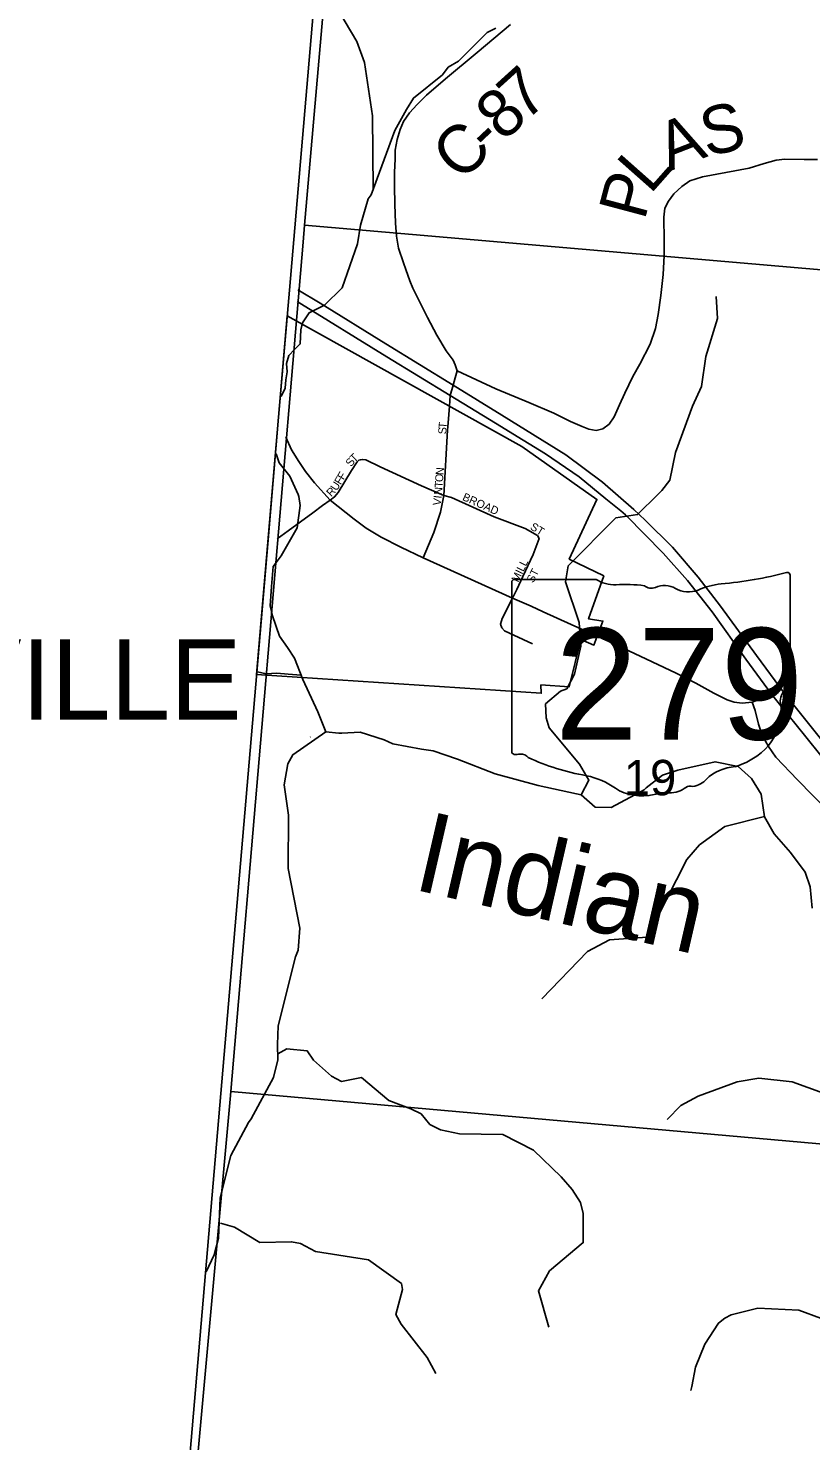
# Model space of a CAD drawing. Extents: x 1878108 to 2183446, y 146837 to 508383.
# Drawn here: x 1981398 to 1986290, y 321571 to 330394 of the extents above; entities that cross this region are included whole.
import ezdxf

# ---------------------------------------------------------------- set-up
doc = ezdxf.new("R2010")
doc.units = 0
for name, color, linetype in [('GM_X_Adjacent_County', 7, 'Continuous'), ('GM_X_City_Street', 7, 'Continuous'), ('GM_X_City_Street_Text', 7, 'Continuous'), ('GM_X_Corporation', 7, 'Continuous'), ('GM_X_Corporation_Text', 7, 'Continuous'), ('GM_X_County', 7, 'Continuous'), ('GM_X_County_Road', 7, 'Continuous'), ('GM_X_County_Road_Text', 7, 'Continuous'), ('GM_X_Minor_River', 7, 'Continuous'), ('GM_X_Minor_River_Text', 7, 'Continuous'), ('GM_X_Section', 7, 'Continuous'), ('GM_X_Section_Text', 7, 'Continuous'), ('GM_X_State_Location', 7, 'Continuous'), ('GM_X_State_Route', 7, 'Continuous'), ('GM_X_State_Shield', 7, 'Continuous'), ('GM_X_Township', 7, 'Continuous'), ('GM_X_Township_Road', 7, 'Continuous'), ('GM_X_Township_Road_Text', 7, 'Continuous'), ('GM_X_US_Route', 7, 'Continuous')]:
    doc.layers.add(name, color=color, linetype=linetype)

msp = doc.modelspace()

# ---------------------------------------------------------------- linework, layer by layer
at = {"layer": 'GM_X_Adjacent_County'}
msp.add_lwpolyline([(1987114.2, 379253.7), (1986880.3, 376989.8), (1986414.7, 370630.1), (1986209.3, 367496.1), (1986186, 367140.4), (1986156, 366751.8), (1986124.2, 366354.5), (1985956.2, 364228.2), (1985738.3, 360944.3), (1985383.8, 356640.2), (1984847.2, 350030.1), (1984507.3, 345999.8), (1984436.4, 345172.5), (1984423, 345015.2), (1984006.9, 340156), (1983804.4, 337791.6), (1983031.4, 328758.3), (1982963.5, 327965.4), (1982895.7, 327173.9), (1982170.3, 318699.4), (1981968.5, 316493.7), (1981647.4, 312985.2), (1981491.3, 311279.7), (1981413.6, 310431.3)], dxfattribs=at)
at = {"layer": 'GM_X_City_Street'}
for points in [[(1983867.2, 327086.8), (1983933.2, 327243.6), (1983974.5, 327370.9), (1983996, 327475.2), (1984019.5, 327883.2), (1984023, 327929.7)], [(1983284.8, 327445.2), (1983313.1, 327466.4), (1983335.5, 327493.5), (1983418.1, 327631.4), (1983453.4, 327684.5), (1983464, 327695.1), (1983474.6, 327698.6), (1983487.6, 327701), (1983507.6, 327698.6)], [(1983507.6, 327698.6), (1983598.4, 327655), (1983856.6, 327534.8), (1983996, 327475.2), (1984044, 327461.7), (1984311.6, 327341.4), (1984503.8, 327268.4), (1984581.6, 327225.9)], [(1984356.7, 326691.8), (1984361.1, 326706), (1984424.8, 326834.5), (1984451.9, 326888.8), (1984489.6, 326970.1), (1984554.5, 327106.9), (1984585.1, 327189.4), (1984591, 327207.1), (1984581.6, 327225.9)], [(1984549.7, 326548.1), (1984375.3, 326629.4), (1984357.6, 326648.3), (1984350.5, 326671.9), (1984356.7, 326691.8)]]:
    msp.add_lwpolyline(points, dxfattribs=at)
at = {"layer": 'GM_X_Corporation'}
msp.add_lwpolyline([(1982825.8, 326358.2), (1983017.5, 328598.3), (1984483.5, 327781.1), (1984953.2, 327450.7), (1984780.1, 327078.2), (1984995.9, 326973.2), (1984901.3, 326704), (1984990.4, 326690.9), (1984934.7, 326540.9), (1984852.5, 326574.9), (1984779.1, 326279.9), (1984603.4, 326291.7), (1984604.8, 326239.6)], close=True, dxfattribs=at)
at = {"layer": 'GM_X_County'}
msp.add_lwpolyline([(1981413.6, 310431.3), (1981491.3, 311279.7), (1981647.4, 312985.2), (1981968.5, 316493.7), (1982170.3, 318699.4), (1982895.7, 327173.9), (1982963.5, 327965.4), (1983031.4, 328758.3), (1983804.4, 337791.6), (1984006.9, 340156), (1984423, 345015.2), (1984436.4, 345172.5), (1984507.3, 345999.8), (1984847.2, 350030.1)], dxfattribs=at)
at = {"layer": 'GM_X_County_Road'}
for points in [[(1984023, 327929.7), (1984030.6, 328033.6), (1984036.3, 328099.9), (1984053.8, 328163.8), (1984066.6, 328210.6), (1984079.9, 328254.3), (1984066.6, 328292.4), (1984054.2, 328319.7), (1984010.7, 328378.6), (1983951.7, 328477.7), (1983894.3, 328586.3), (1983802.5, 328770.8), (1983783.1, 328815.2), (1983757.9, 328887.6), (1983743, 328928.5), (1983712, 329020.3), (1983699.6, 329095.9), (1983693.4, 329175.3), (1983689.7, 329295.6), (1983688.4, 329404.7), (1983687.2, 329495.2), (1983690.9, 329575.8), (1983692.2, 329631.6), (1983704.6, 329698.6), (1983723.2, 329761.8), (1983744.2, 329811.4), (1983781.4, 329864.7), (1983829.8, 329918.1), (1983888.1, 329976.3), (1984005.9, 330076.8), (1984204.3, 330241.7), (1984413.8, 330417.8)], [(1983284.8, 327445.2), (1983187.8, 327554.6), (1983131.6, 327624.4), (1983088.7, 327687.2), (1983044.4, 327761.1), (1983008.9, 327838.7)], [(1985923.3, 326185.1), (1985942.8, 326132.3), (1985962.6, 326046.7), (1985988.7, 325974.8), (1986025.9, 325906.6), (1986070.5, 325840.9), (1986205.7, 325698.3), (1986400.4, 325501.1)]]:
    msp.add_lwpolyline(points, dxfattribs=at)
at = {"layer": 'GM_X_Minor_River'}
for points in [[(1983554.4, 329386.1), (1983549.8, 329846.1), (1983500.8, 330179.4), (1983451.9, 330310.2), (1983339.6, 330499.7), (1983260.3, 330801.2)], [(1983062.5, 328387.1), (1983098.1, 328421.8), (1983102, 328510), (1983112, 328554), (1983153.9, 328616.2), (1983249.7, 328664.5), (1983361.5, 328772.8), (1983457, 329047.3), (1983474.9, 329163.5), (1983522.6, 329327.9), (1983542.6, 329353.9), (1983690, 329754.7), (1983763.7, 329887.1), (1983805.6, 329957.2), (1983987.3, 330101.8), (1984023.2, 330149.9), (1984087.1, 330188.1), (1984266.6, 330366.6), (1984320.6, 330394.8)], [(1984854.4, 325605.9), (1984903.3, 325697.5), (1984843.2, 325797.6), (1984655.2, 326023.5), (1984635.1, 326085.6), (1984631, 326173.7), (1984724.8, 326254), (1984764.8, 326268), (1984812.6, 326358.3), (1984852.4, 326534.6), (1984842.2, 326682.8), (1984756, 326935), (1984773.9, 327035.1), (1985071.2, 327336.1), (1985207, 327356.4), (1985334.7, 327480.8), (1985358.7, 327506.9), (1985408.6, 327571.1), (1985444.3, 327743.4), (1985549.9, 328034), (1985605.7, 328156.2), (1985633.4, 328342.5), (1985707.1, 328581), (1985698.9, 328719.2)], [(1982978.3, 328094.6), (1983004.2, 328145), (1983008.7, 328197.3), (1983017.6, 328248.1), (1983013.2, 328298.9), (1983028.1, 328349.7), (1983062.5, 328387.1)], [(1986298.2, 324898.4), (1986286.1, 325030.8), (1986254, 325123), (1986162, 325245.2), (1986059.9, 325361.4), (1985999.9, 325467.6), (1985979.8, 325610), (1985919.7, 325708.2), (1985835.7, 325782.3), (1985691.7, 325812.1), (1985457.9, 325759.5), (1985361.9, 325729.3), (1985260.1, 325648.9), (1985248.1, 325636.8), (1985042.3, 325526.1), (1984942.3, 325528), (1984854.3, 325606), (1984826.3, 325612), (1984586.3, 325663.8), (1984316.4, 325737.5), (1984082.4, 325827.4), (1983928.4, 325881.3), (1983856.5, 325891.2), (1983676.5, 325925), (1983622.5, 325949), (1983472.5, 325996.9), (1983358.6, 325990.6), (1983340.6, 325990.6), (1983258.6, 325998.5), (1983208.5, 326124.8), (1983114.4, 326325.2), (1983062.3, 326459.6), (1983018.3, 326525.7), (1982968.2, 326595.8), (1982924.1, 326724.1), (1982910.1, 326786.3), (1982918, 326906.7), (1982929.9, 327031.1), (1982979.8, 327099.4), (1983079.6, 327274.1), (1983097.5, 327412.5), (1983089.4, 327468.7), (1983085.4, 327480.7), (1983033.3, 327595), (1982966.9, 327679.5), (1982947.6, 327736.1)], [(1982831.1, 326374), (1982885.2, 326362.3), (1982953, 326366.4), (1983023, 326358.6), (1983103.8, 326352.6)], [(1983250.3, 325995.6), (1983258.9, 325998.5), (1983053.1, 325856.2), (1983021.2, 325800.1), (1982997.4, 325667.9), (1983025.6, 325477.7), (1983024, 325145.2), (1983096.3, 324772.8), (1983086.5, 324634.6), (1983068.5, 324594.5), (1982961.1, 324161.7), (1982957.3, 324045.6), (1982959.4, 323949.5), (1982931.6, 323839.2), (1982792, 323582.6), (1982776, 323558.6), (1982664.4, 323352.1), (1982598.8, 323087.6), (1982587.1, 322837.2), (1982560.5, 322731.9), (1982510.2, 322625.2)], [(1983160.3, 325966.2), (1983162.4, 325966.9)], [(1985999.6, 325469.3), (1985752.6, 325408.8), (1985595, 325294.3), (1985515.1, 325202), (1985323.8, 324825.2), (1985266, 324716.9), (1985032.3, 324700.4), (1984894.5, 324626.1), (1984609.1, 324331.1)], [(1982958.5, 323988.5), (1983014.7, 324019.4), (1983142.8, 324006.3), (1983182.3, 323947.8), (1983293.5, 323848.6), (1983357.3, 323816), (1983481.7, 323839.1), (1983652.6, 323697.3), (1983790.3, 323644), (1983854.1, 323613.4), (1983907.6, 323546.7), (1983975.3, 323512.1), (1984093.3, 323489.1), (1984365.6, 323484.8), (1984557, 323387), (1984729.6, 323219.1), (1984799, 323140.3), (1984850.3, 323059.6), (1984867.7, 322991.3), (1984868, 322808.8), (1984656.1, 322632), (1984586.8, 322508.2), (1984652.8, 322281)], [(1987124.5, 323745.3), (1986957.3, 323660.8), (1986755.5, 323630.3), (1986587.7, 323664), (1986174, 323813.5), (1985964.2, 323835.1), (1985830.4, 323812.8), (1985586.7, 323724.2), (1985476.9, 323665.9), (1985391.1, 323577.6)], [(1982600.9, 322929.4), (1982686.9, 322905.5), (1982846.8, 322809.7), (1983044.6, 322814), (1983100.5, 322804.1), (1983194.5, 322754.2), (1983526.2, 322700.8), (1983732.1, 322553), (1983738.2, 322515), (1983696.4, 322360.7), (1983728.4, 322298.6), (1983892.5, 322090.7), (1983946.5, 321990.6)], [(1987394.4, 322906.2), (1987287.7, 322924.4), (1987183.9, 322906.2), (1987096, 322868), (1986940.4, 322717.5), (1986870.6, 322621.2), (1986780.9, 322438.8), (1986717, 322346.5), (1986649.2, 322300.3), (1986611.2, 322282.2), (1986513.3, 322284), (1986351.5, 322335.8), (1986215.6, 322387.6), (1985959.8, 322399.1), (1985792.1, 322356.7), (1985752.1, 322336.6), (1985712.2, 322306.5), (1985628.5, 322174.1), (1985568.7, 322029.8), (1985546.9, 321909.6), (1985540.9, 321885.6)]]:
    msp.add_lwpolyline(points, dxfattribs=at)
at = {"layer": 'GM_X_Section'}
for points in [[(1983585.4, 334441.1), (1989514.4, 334041.8), (1989054.1, 328652.5), (1983125.4, 329163.3), (1983580.5, 334383.2)], [(1983125.4, 329163.3), (1989054.1, 328652.5), (1988593.9, 323225.1), (1982663.7, 323751.9), (1983115.8, 329057.3)], [(1982663.7, 323751.9), (1988593.9, 323225.1), (1988118.6, 317849.3), (1982174.6, 318370.4), (1982176.8, 318392), (1982659.8, 323705.6)]]:
    msp.add_lwpolyline(points, close=True, dxfattribs=at)
at = {"layer": 'GM_X_State_Route'}
for points in [[(1982954.1, 327205.4), (1983023.1, 327255.4), (1983176.4, 327367.4), (1983237.7, 327413.4), (1983284.8, 327445.2)], [(1983284.8, 327445.2), (1983435.2, 327326.9), (1983511.2, 327271.9), (1983604.2, 327215.7), (1983728.1, 327151.6), (1983867.2, 327086.8), (1984424.8, 326834.5), (1984542.7, 326783.8), (1984617.9, 326749)], [(1984617.9, 326749), (1984705.4, 326708.4), (1985050.8, 326552.8)], [(1985050.8, 326552.8), (1985222.9, 326471.5), (1985449.2, 326365.4), (1985570.6, 326302.9), (1985683.8, 326240.4), (1985766.3, 326198), (1985811.1, 326185), (1985860.6, 326177.9), (1985923.3, 326185.1), (1985984.9, 326206.7), (1986043.7, 326235.1)]]:
    msp.add_lwpolyline(points, dxfattribs=at)
at = {"layer": 'GM_X_State_Shield'}
for p, q in [((1986160.7, 326424.8), (1986160.7, 326977.5)), ((1984420.5, 326933.1), (1984420.5, 325876.5)), ((1984947.3, 326951.3), (1984437.7, 326951.3)), ((1986160.6, 326424.9), (1986160.7, 326424.8))]:
    msp.add_line(p, q, dxfattribs=at)
for centre, major_axis, start_param, end_param in [((1985540.9, 328391.9), (1845.5, 0), 4.814394, 5.042369), ((1986141.4, 326979.8), (19.4, 0), 6.141152, 7.989035), ((1984440.5, 326935.4), (20.2, 0), 1.712693, 3.28349), ((1985068.7, 327074), (195.5, 0), 4.042523, 4.731795), ((1985133.5, 326358.1), (702, 0), 1.404758, 1.657858), ((1985292.9, 326940.9), (56.4, 0), 3.836095, 5.185415), ((1985375.7, 326818.7), (117.3, 0), 0.950623, 2.079405), ((1985527.1, 326986.2), (141.1, 0), 4.081561, 5.145723), ((1985776.2, 326628.6), (371.3, 0), 1.699011, 2.107814), ((1986156.3, 326384.2), (30, 0), 1.883978, 3.671073), ((1985965.5, 326314.3), (180, 0), 5.934695, 6.695948), ((1986140.1, 326422.6), (20.7, 0), 5.05454, 6.418171), ((1986230.1, 326193.4), (130.9, 0), 2.387724, 3.262537), ((1985644.2, 326123.1), (461.6, 0), 5.101752, 6.440018), ((1984440.7, 325874.2), (20.3, 0), 3.00124, 4.508301), ((1984443.7, 325982.3), (155.2, 0), 4.665946, 4.897461), ((1984475.5, 325815.5), (56, 0), 0.519207, 1.627899), ((1985182.1, 326764.9), (1332.7, 0), 4.195997, 4.488961), ((1985838.9, 325579.9), (252.8, 0), 1.647645, 2.488434), ((1984784.8, 325401.8), (417, 0), 0.823519, 1.323587), ((1985235.7, 325810.3), (264.6, 0), 4.026481, 4.996735), ((1985408, 325731.2), (141, 0), 4.691044, 5.507374), ((1985535.5, 325628.8), (39.7, 0), 1.147584, 2.315152), ((1985518.6, 325774.1), (149.1, 0), 4.937069, 5.64225), ((1985388.6, 325445), (217.4, 0), 1.495662, 1.94098)]:
    msp.add_ellipse(centre, major_axis=major_axis, ratio=0.8, start_param=start_param, end_param=end_param, dxfattribs=at)
at = {"layer": 'GM_X_Township'}
msp.add_lwpolyline([(2005604.8, 311069.6), (2000862.5, 311388.9), (1998406.9, 311570.2), (1997006.2, 311701.2), (1996553.9, 311734.9), (1996484.8, 311731.3), (1992575.9, 312003.2), (1992304.6, 312027.6), (1987495.4, 312459.7), (1987074.7, 312497.5), (1985839.4, 312608.5), (1981647.4, 312985.2), (1981968.5, 316493.7), (1982170.3, 318699.4), (1982895.7, 327173.9), (1982963.5, 327965.4), (1983031.4, 328758.3), (1983804.4, 337791.6)], dxfattribs=at)
at = {"layer": 'GM_X_Township_Road'}
msp.add_lwpolyline([(1984079.9, 328254.3), (1984322.1, 328141.1), (1984526.7, 328056.8), (1984682.9, 327988.6), (1984788.3, 327937.8), (1984861.5, 327905.5), (1984902.4, 327889.4), (1984948.3, 327882), (1984989.2, 327891.9), (1985030.1, 327921.6), (1985059.9, 327966.3), (1985094.6, 328040.7), (1985128.1, 328115.1), (1985176.5, 328219.2), (1985221.1, 328295.7), (1985285.6, 328420.1), (1985318.3, 328518.9), (1985336.5, 328606), (1985353.4, 328724.6), (1985366.7, 328855.3), (1985374, 328973.9), (1985372.8, 329067.1), (1985370.3, 329214.7), (1985377.6, 329269.2), (1985400.6, 329313.9), (1985434.5, 329359.9), (1985482.9, 329405.9), (1985533.7, 329439.8), (1985613.6, 329465.2), (1985904, 329520.8), (1985998.4, 329549.9), (1986073.4, 329569.2), (1986127.8, 329576.5), (1986248.8, 329572.9), (1986332.3, 329574.1)], dxfattribs=at)
at = {"layer": 'GM_X_US_Route'}
for points in [[(1983083.1, 328760.5), (1983222.2, 328676.8), (1983634, 328422.8), (1984053.8, 328163.8), (1984358.4, 327976.3), (1984758.8, 327729), (1984988, 327558.8), (1985183.9, 327388.4), (1985254.9, 327321.8), (1985426.3, 327152.1), (1985585.7, 326965.6), (1985725.8, 326784.5), (1985949.4, 326476.4), (1986125.1, 326238.3), (1986349.5, 325957.4)], [(1983079.2, 328686.7), (1983640.1, 328342), (1984036.3, 328099.9), (1984318.4, 327927.8), (1984491.3, 327821.5)], [(1984491.3, 327821.5), (1984630.9, 327735.6), (1984841.7, 327591.8), (1985009.1, 327455.4), (1985102, 327378.5), (1985130.7, 327354.4), (1985135.7, 327349.4)], [(1985135.7, 327349.4), (1985366.6, 327115.7), (1985519.9, 326944.5), (1985673.7, 326748.6), (1985884.5, 326452.2), (1986043.7, 326235.1)], [(1986043.7, 326235.1), (1986094.5, 326171.6), (1986109.7, 326152.6)], [(1986109.7, 326152.6), (1986190.1, 326052.2), (1986421.4, 325766.5), (1986624.8, 325530.9), (1986807.1, 325331.2), (1987048.7, 325081.1)]]:
    msp.add_lwpolyline(points, dxfattribs=at)

# ---------------------------------------------------------------- texts
at = {"layer": 'GM_X_City_Street_Text'}
for s, rotation, p in [('S', 88.0872, (1984011.1, 327857.1)), ('T', 84.91192, (1984012.2, 327891.5)), ('S', 55.46896, (1983418.5, 327651.4)), ('T', 44.27551, (1983436.8, 327678.4)), ('F', 59.09106, (1983351, 327538.8)), ('F', 59.03155, (1983369.1, 327568.9)), ('O', 85.8265, (1983990.7, 327557.6)), ('N', 85.81002, (1983993.9, 327601.5)), ('R', 46.72582, (1983292.5, 327464.1)), ('U', 56.35903, (1983325.3, 327500)), ('N', 85.30817, (1983984.5, 327478.1)), ('T', 85.81807, (1983988.1, 327522.5)), ('V', 82.49273, (1983976, 327410)), ('I', 83.4537, (1983981.8, 327454.5)), ('BROAD', 336.03706, (1984107.9, 327448.1)), ('ST', 328.39156, (1984531.4, 327267.1)), ('MILL', 64.18076, (1984460.9, 326929.1)), ('ST', 63.43494, (1984555.4, 326925.7))]:
    msp.add_text(s, height=50, rotation=rotation, dxfattribs=at).set_placement(p)
at = {"layer": 'GM_X_Corporation_Text'}
msp.add_text('CENTERVILLE', height=500, rotation=0.00001, dxfattribs=at).set_placement((1978161.3, 326076))
at = {"layer": 'GM_X_County_Road_Text'}
for s, rotation, p in [('7', 42.13961, (1984504.2, 329805.4)), ('8', 42.86705, (1984369.5, 329680.4)), ('C', 43.30107, (1984100.8, 329427.4)), ('-', 43.20578, (1984280, 329596.3))]:
    msp.add_text(s, height=300, rotation=rotation, dxfattribs=at).set_placement(p)
at = {"layer": 'GM_X_Minor_River_Text'}
msp.add_text('Indian', height=499.97, rotation=347.0013, dxfattribs=at).set_placement((1983790.5, 325018.1))
at = {"layer": 'GM_X_Section_Text'}
msp.add_text('19', height=221, rotation=0.00001, dxfattribs=at).set_placement((1985120.5, 325602.8))
at = {"layer": 'GM_X_State_Location'}
msp.add_text('279', height=1, rotation=0.00001, dxfattribs=at).set_placement((1984918.1, 326261.8))
for s in ['s', 'r']:
    msp.add_text(s, height=1, dxfattribs=at).set_placement((1985271.1, 326334.6))
at = {"layer": 'GM_X_State_Shield'}
msp.add_text('279', height=696.1, dxfattribs=at).set_placement((1984690.5, 325951))
at = {"layer": 'GM_X_Township_Road_Text'}
for s, rotation, p in [('S', 12.94316, (1985638.5, 329590.1)), ('A', 21.17704, (1985403.2, 329498.1)), ('L', 48.53711, (1985285.4, 329351.4)), ('P', 75.08556, (1985250.5, 329187.9))]:
    msp.add_text(s, height=300, rotation=rotation, dxfattribs=at).set_placement(p)

doc.saveas('drawing.dxf')
